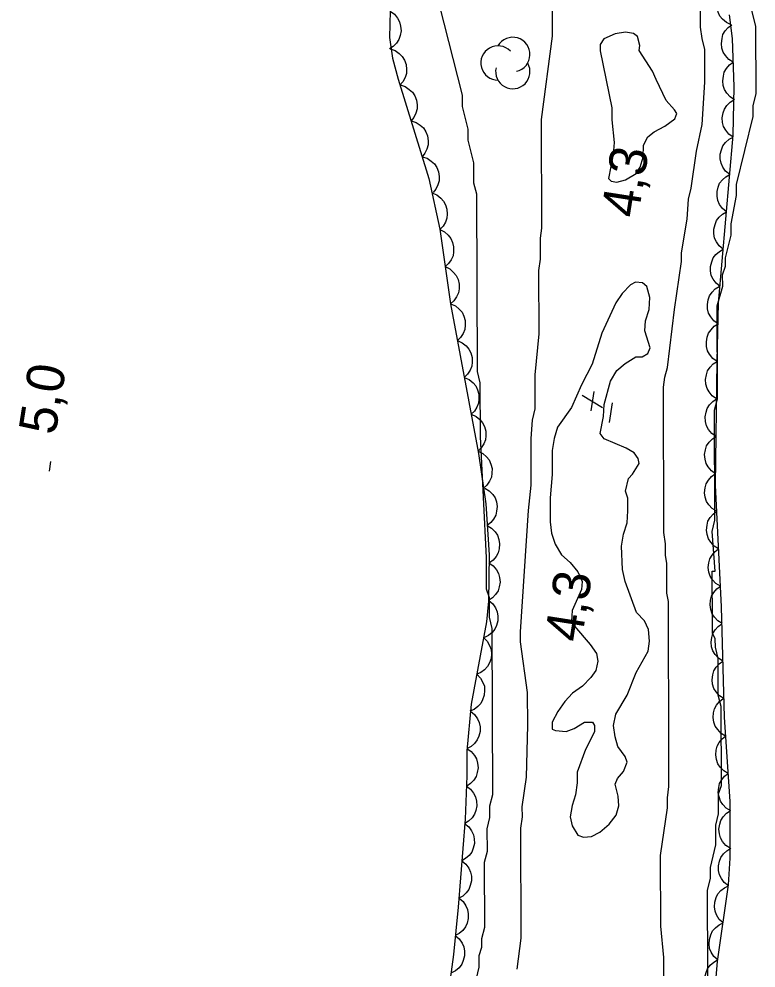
# Model space of a CAD drawing. Extents: x 282461 to 284471, y 5554090 to 5557646.
# Drawn here: x 284050.9 to 284109.9, y 5556778.6 to 5556854.6 of the extents above; entities that cross this region are included whole.
import ezdxf

# ---------------------------------------------------------------- set-up
doc = ezdxf.new("R2010")
doc.units = 0
for name, color, linetype in [('Niveau 1', 7, 'Continuous'), ('Niveau 3', 7, 'Continuous'), ('Niveau 4', 7, 'Continuous'), ('Niveau 44', 7, 'Continuous'), ('Niveau 7', 7, 'Continuous')]:
    doc.layers.add(name, color=color, linetype=linetype)

msp = doc.modelspace()

# ---------------------------------------------------------------- linework, layer by layer
at = {"layer": 'Niveau 1'}
for points in [[(284084.54, 5556855.71), (284086.37, 5556848.48), (284086.37, 5556847.58), (284086.83, 5556845.77), (284086.83, 5556844.87), (284087.29, 5556843.07), (284087.3, 5556841.48), (284087.53, 5556840.58), (284087.57, 5556826.35), (284087.8, 5556825.45), (284087.81, 5556821.15), (284088.29, 5556811.44), (284088.3, 5556808.96), (284088.53, 5556808.28), (284088.53, 5556806.7), (284088.76, 5556805.79), (284088.8, 5556792.46), (284088.58, 5556791.56), (284088.58, 5556790.66), (284088.36, 5556789.75), (284088.37, 5556787.94), (284088.14, 5556787.04), (284088.16, 5556781.84), (284087.93, 5556780.94), (284087.94, 5556780.26), (284087.71, 5556779.58), (284087.72, 5556778.68), (284087.49, 5556777.77)], [(284106.08, 5556765.42), (284106.02, 5556784.85), (284106.24, 5556785.76), (284106.24, 5556786.66), (284106.68, 5556788.47), (284106.68, 5556790.05), (284106.9, 5556790.96), (284106.9, 5556792.54), (284107.12, 5556793.22), (284107.1, 5556799.54), (284106.87, 5556800.45), (284106.86, 5556803.38), (284106.64, 5556804.28), (284106.63, 5556804.96), (284106.41, 5556805.41), (284106.4, 5556806.09), (284106.39, 5556810.38), (284106.62, 5556810.38), (284106.38, 5556813.55), (284106.6, 5556814.45), (284106.58, 5556823.26), (284106.8, 5556824.17), (284106.78, 5556831.62), (284107.23, 5556833.2), (284107.22, 5556834.11), (284107.45, 5556834.79), (284107.44, 5556835.46), (284107.89, 5556837.27), (284107.89, 5556838.18), (284108.33, 5556840.44), (284108.33, 5556841.34), (284109.67, 5556846.77), (284109.67, 5556847.67), (284109.89, 5556848.58), (284109.88, 5556854), (284109.42, 5556855.8)]]:
    msp.add_lwpolyline(points, dxfattribs=at)
at = {"layer": 'Niveau 3'}
for p, q in [((284096.69, 5556823.22), (284096.94, 5556824.76)), ((284095.98, 5556824.48), (284097.61, 5556823.48)), ((284098.17, 5556822.28), (284098.41, 5556823.86)), ((284053.36, 5556818.37), (284053.48, 5556819.16))]:
    msp.add_line(p, q, dxfattribs=at)
at = {"layer": 'Niveau 4'}
for points in [[(284101.9, 5556849.74), (284101.62, 5556850.42), (284100.54, 5556852.05), (284100.6, 5556852.45), (284100.42, 5556853.18), (284100.08, 5556853.41), (284099.46, 5556853.52), (284098.61, 5556853.4), (284097.71, 5556853), (284097.43, 5556852.55), (284097.43, 5556852.04), (284098.35, 5556847.47), (284098.35, 5556846.5), (284098.53, 5556844.7), (284098.47, 5556843.74), (284098.08, 5556841.81), (284098.31, 5556841.59), (284098.76, 5556841.53), (284099.44, 5556841.71), (284100.29, 5556842.22), (284100.63, 5556842.73), (284100.85, 5556843.52), (284100.9, 5556844.48), (284101.24, 5556845.16), (284101.75, 5556845.56), (284102.6, 5556846.01), (284103.39, 5556846.58), (284103.55, 5556847.03), (284103.38, 5556847.32), (284102.7, 5556848.05), (284101.9, 5556849.74)], [(284099.46, 5556816.79), (284099.68, 5556817.8), (284100.02, 5556818.14), (284100.53, 5556818.99), (284100.47, 5556819.39), (284100.13, 5556819.84), (284099.51, 5556820.23), (284097.75, 5556820.96), (284097.41, 5556821.41), (284097.69, 5556822.77), (284097.74, 5556823.73), (284098.25, 5556825.6), (284098.75, 5556826.45), (284099.43, 5556827.01), (284100.28, 5556827.53), (284100.79, 5556827.53), (284101.24, 5556827.81), (284101.41, 5556828.26), (284101, 5556829.62), (284101.06, 5556830.41), (284101.34, 5556831.32), (284101.39, 5556832.28), (284101.16, 5556833.18), (284100.82, 5556833.46), (284100.26, 5556833.52), (284099.86, 5556833.29), (284099.19, 5556832.61), (284098.68, 5556831.87), (284097.55, 5556829.44), (284096.77, 5556826.95), (284095.93, 5556825.3), (284095.14, 5556823.49), (284094.01, 5556821.91), (284093.73, 5556821), (284093.57, 5556820.04), (284093.57, 5556818.12), (284093.41, 5556816.25), (284093.41, 5556814.33), (284093.53, 5556813.43), (284093.82, 5556812.53), (284094.33, 5556811.68), (284095.01, 5556811.06), (284095.63, 5556810.33), (284095.98, 5556809.54), (284095.92, 5556808.92), (284095.19, 5556807.22), (284095.14, 5556806.37), (284095.36, 5556805.98), (284096.61, 5556804.51), (284097.12, 5556803.78), (284097.24, 5556803.16), (284097.07, 5556802.42), (284096.68, 5556801.86), (284096, 5556801.18), (284095.21, 5556800.61), (284094.59, 5556799.93), (284094.03, 5556799.13), (284093.58, 5556798.28), (284093.58, 5556797.72), (284093.86, 5556797.61), (284094.71, 5556797.55), (284095.33, 5556797.78), (284096.18, 5556798.29), (284096.8, 5556798.3), (284096.97, 5556798.01), (284096.97, 5556797.51), (284096.24, 5556796.09), (284095.57, 5556794.28), (284095.57, 5556793.43), (284095.46, 5556792.47), (284095.18, 5556791.62), (284095.01, 5556790.72), (284095.19, 5556789.98), (284095.64, 5556789.25), (284096.09, 5556789.08), (284096.72, 5556789.14), (284097.39, 5556789.48), (284098.13, 5556790.11), (284098.69, 5556790.84), (284098.92, 5556791.58), (284098.86, 5556792.37), (284098.63, 5556793.33), (284098.8, 5556793.78), (284099.3, 5556794.35), (284099.58, 5556795.09), (284099.41, 5556795.54), (284098.84, 5556796.33), (284098.62, 5556797.12), (284098.5, 5556798.02), (284098.67, 5556798.93), (284099.57, 5556800.45), (284100.3, 5556802.27), (284101.25, 5556803.97), (284101.36, 5556804.76), (284101.3, 5556805.72), (284100.96, 5556806.39), (284100.34, 5556807.07), (284099.43, 5556809.55), (284099.2, 5556810.51), (284099.13, 5556812.38), (284099.3, 5556813.34)], [(284099.3, 5556813.34), (284099.58, 5556814.24), (284099.63, 5556815.2), (284099.63, 5556816.22), (284099.46, 5556816.79)]]:
    msp.add_lwpolyline(points, dxfattribs=at)
at = {"layer": 'Niveau 44'}
for points in [[(284107.9, 5556854.12), (284107.52, 5556854.3), (284107.22, 5556854.57), (284107, 5556854.82), (284106.86, 5556855.14), (284106.77, 5556855.5), (284106.77, 5556855.88), (284106.81, 5556856.21), (284106.95, 5556856.53), (284107.16, 5556856.84), (284107.42, 5556857.08)], [(284080.65, 5556856.34), (284080.58, 5556853.09), (284080.82, 5556851.45), (284081.27, 5556849.77), (284083.71, 5556841.82), (284084.59, 5556837.77), (284085.46, 5556831.77), (284087.69, 5556819.79), (284088.27, 5556815.78), (284088.53, 5556811.69), (284088.5, 5556807.98), (284088.32, 5556806.33), (284087.11, 5556799.74), (284086.76, 5556795.98), (284086.76, 5556793.98), (284086.61, 5556790.51), (284086.06, 5556783.49), (284085.68, 5556779.69), (284085.21, 5556776.15)], [(284080.63, 5556855.2), (284080.97, 5556854.96), (284081.22, 5556854.64), (284081.38, 5556854.35), (284081.46, 5556854.01), (284081.49, 5556853.64), (284081.42, 5556853.26), (284081.32, 5556852.95), (284081.12, 5556852.66), (284080.86, 5556852.39), (284080.56, 5556852.2)], [(284106.61, 5556776.92), (284106.81, 5556779.12), (284107.69, 5556785.26), (284107.82, 5556787.39), (284107.82, 5556791.93), (284107.36, 5556798.7), (284107.12, 5556807.52), (284106.65, 5556817.25), (284106.77, 5556827.18), (284106.9, 5556831.84), (284108.06, 5556845.28), (284108.14, 5556849.15), (284108, 5556853.01), (284107.77, 5556854.92)], [(284108.07, 5556851.12), (284107.71, 5556851.34), (284107.45, 5556851.65), (284107.26, 5556851.93), (284107.16, 5556852.26), (284107.12, 5556852.63), (284107.17, 5556853.01), (284107.24, 5556853.33), (284107.43, 5556853.63), (284107.67, 5556853.91), (284107.96, 5556854.12)], [(284080.62, 5556852.19), (284081.02, 5556852.05), (284081.35, 5556851.81), (284081.59, 5556851.59), (284081.76, 5556851.28), (284081.89, 5556850.93), (284081.92, 5556850.55), (284081.92, 5556850.23), (284081.81, 5556849.89), (284081.63, 5556849.56), (284081.4, 5556849.29)], [(284108.18, 5556848.12), (284107.82, 5556848.35), (284107.56, 5556848.65), (284107.37, 5556848.93), (284107.27, 5556849.26), (284107.23, 5556849.63), (284107.28, 5556850.01), (284107.35, 5556850.33), (284107.54, 5556850.63), (284107.78, 5556850.91), (284108.07, 5556851.12)], [(284081.42, 5556849.3), (284081.82, 5556849.17), (284082.15, 5556848.95), (284082.4, 5556848.73), (284082.59, 5556848.43), (284082.72, 5556848.09), (284082.77, 5556847.71), (284082.78, 5556847.38), (284082.68, 5556847.04), (284082.52, 5556846.71), (284082.3, 5556846.43)], [(284108.06, 5556845.12), (284107.72, 5556845.36), (284107.47, 5556845.69), (284107.3, 5556845.97), (284107.22, 5556846.31), (284107.19, 5556846.68), (284107.26, 5556847.06), (284107.36, 5556847.37), (284107.56, 5556847.66), (284107.82, 5556847.93), (284108.12, 5556848.12)], [(284082.3, 5556846.43), (284082.7, 5556846.3), (284083.03, 5556846.08), (284083.28, 5556845.86), (284083.47, 5556845.56), (284083.61, 5556845.22), (284083.65, 5556844.84), (284083.66, 5556844.51), (284083.56, 5556844.17), (284083.4, 5556843.84), (284083.18, 5556843.56)], [(284107.79, 5556842.13), (284107.46, 5556842.4), (284107.24, 5556842.73), (284107.09, 5556843.03), (284107.03, 5556843.38), (284107.03, 5556843.75), (284107.12, 5556844.12), (284107.24, 5556844.42), (284107.46, 5556844.7), (284107.73, 5556844.95), (284108.05, 5556845.12)], [(284083.18, 5556843.56), (284083.58, 5556843.44), (284083.91, 5556843.21), (284084.16, 5556842.99), (284084.35, 5556842.69), (284084.49, 5556842.35), (284084.54, 5556841.97), (284084.54, 5556841.64), (284084.44, 5556841.3), (284084.28, 5556840.97), (284084.06, 5556840.69)], [(284107.53, 5556839.14), (284107.21, 5556839.41), (284106.98, 5556839.74), (284106.83, 5556840.04), (284106.77, 5556840.39), (284106.77, 5556840.76), (284106.87, 5556841.13), (284106.98, 5556841.43), (284107.2, 5556841.71), (284107.47, 5556841.96), (284107.79, 5556842.13)], [(284083.96, 5556840.66), (284084.35, 5556840.51), (284084.67, 5556840.25), (284084.89, 5556840.01), (284085.05, 5556839.7), (284085.16, 5556839.35), (284085.18, 5556838.97), (284085.16, 5556838.64), (284085.04, 5556838.31), (284084.85, 5556837.99), (284084.6, 5556837.73)], [(284107.27, 5556836.15), (284106.95, 5556836.42), (284106.72, 5556836.75), (284106.57, 5556837.05), (284106.51, 5556837.4), (284106.51, 5556837.77), (284106.61, 5556838.14), (284106.72, 5556838.44), (284106.94, 5556838.72), (284107.22, 5556838.97), (284107.53, 5556839.14)], [(284084.6, 5556837.73), (284084.97, 5556837.55), (284085.27, 5556837.27), (284085.48, 5556837.02), (284085.62, 5556836.69), (284085.7, 5556836.33), (284085.69, 5556835.95), (284085.65, 5556835.63), (284085.5, 5556835.31), (284085.29, 5556835), (284085.03, 5556834.76)], [(284107.01, 5556833.16), (284106.69, 5556833.43), (284106.46, 5556833.76), (284106.31, 5556834.06), (284106.25, 5556834.41), (284106.25, 5556834.78), (284106.35, 5556835.15), (284106.46, 5556835.45), (284106.68, 5556835.73), (284106.96, 5556835.98), (284107.27, 5556836.15)], [(284085.03, 5556834.76), (284085.4, 5556834.58), (284085.7, 5556834.3), (284085.91, 5556834.05), (284086.05, 5556833.72), (284086.13, 5556833.36), (284086.13, 5556832.98), (284086.08, 5556832.66), (284085.93, 5556832.34), (284085.72, 5556832.03), (284085.46, 5556831.79)], [(284106.85, 5556830.17), (284106.51, 5556830.41), (284106.27, 5556830.74), (284106.1, 5556831.02), (284106.02, 5556831.37), (284106, 5556831.73), (284106.07, 5556832.11), (284106.17, 5556832.42), (284106.37, 5556832.71), (284106.63, 5556832.98), (284106.94, 5556833.17)], [(284085.46, 5556831.79), (284085.84, 5556831.62), (284086.15, 5556831.36), (284086.37, 5556831.11), (284086.52, 5556830.8), (284086.62, 5556830.44), (284086.63, 5556830.06), (284086.6, 5556829.73), (284086.46, 5556829.41), (284086.26, 5556829.09), (284086.01, 5556828.84)], [(284106.77, 5556827.17), (284106.43, 5556827.41), (284106.18, 5556827.74), (284106.02, 5556828.02), (284105.94, 5556828.37), (284105.92, 5556828.73), (284105.99, 5556829.11), (284106.09, 5556829.42), (284106.29, 5556829.71), (284106.55, 5556829.98), (284106.85, 5556830.17)], [(284086.01, 5556828.84), (284086.39, 5556828.67), (284086.7, 5556828.41), (284086.92, 5556828.16), (284087.07, 5556827.85), (284087.17, 5556827.49), (284087.17, 5556827.11), (284087.15, 5556826.78), (284087.01, 5556826.46), (284086.81, 5556826.14), (284086.55, 5556825.89)], [(284106.73, 5556824.17), (284106.39, 5556824.41), (284106.14, 5556824.73), (284105.97, 5556825.01), (284105.88, 5556825.35), (284105.86, 5556825.72), (284105.92, 5556826.1), (284106.02, 5556826.41), (284106.21, 5556826.7), (284106.47, 5556826.97), (284106.77, 5556827.17)], [(284086.55, 5556825.89), (284086.94, 5556825.72), (284087.25, 5556825.46), (284087.47, 5556825.21), (284087.62, 5556824.9), (284087.72, 5556824.54), (284087.72, 5556824.16), (284087.69, 5556823.83), (284087.56, 5556823.51), (284087.36, 5556823.19), (284087.1, 5556822.94)], [(284106.7, 5556821.17), (284106.35, 5556821.41), (284106.1, 5556821.73), (284105.93, 5556822.01), (284105.85, 5556822.35), (284105.82, 5556822.72), (284105.89, 5556823.1), (284105.98, 5556823.41), (284106.18, 5556823.7), (284106.43, 5556823.97), (284106.73, 5556824.17)], [(284087.1, 5556822.94), (284087.49, 5556822.77), (284087.8, 5556822.51), (284088.02, 5556822.26), (284088.17, 5556821.95), (284088.27, 5556821.59), (284088.27, 5556821.21), (284088.24, 5556820.88), (284088.11, 5556820.56), (284087.91, 5556820.24), (284087.65, 5556819.99)], [(284106.66, 5556818.17), (284106.32, 5556818.41), (284106.07, 5556818.72), (284105.9, 5556819.01), (284105.81, 5556819.35), (284105.78, 5556819.72), (284105.85, 5556820.1), (284105.94, 5556820.41), (284106.14, 5556820.7), (284106.4, 5556820.97), (284106.7, 5556821.17)], [(284087.66, 5556819.99), (284088.04, 5556819.81), (284088.34, 5556819.53), (284088.55, 5556819.28), (284088.68, 5556818.95), (284088.77, 5556818.59), (284088.76, 5556818.21), (284088.72, 5556817.89), (284088.57, 5556817.57), (284088.36, 5556817.26), (284088.09, 5556817.02)], [(284106.75, 5556815.17), (284106.39, 5556815.39), (284106.12, 5556815.69), (284105.94, 5556815.96), (284105.83, 5556816.3), (284105.78, 5556816.66), (284105.83, 5556817.04), (284105.9, 5556817.36), (284106.08, 5556817.67), (284106.32, 5556817.95), (284106.61, 5556818.17)], [(284088.19, 5556817.03), (284088.55, 5556816.82), (284088.83, 5556816.52), (284089.02, 5556816.25), (284089.13, 5556815.92), (284089.18, 5556815.55), (284089.14, 5556815.17), (284089.07, 5556814.85), (284088.9, 5556814.54), (284088.67, 5556814.26), (284088.38, 5556814.04)], [(284106.9, 5556812.17), (284106.54, 5556812.39), (284106.27, 5556812.69), (284106.08, 5556812.96), (284105.98, 5556813.3), (284105.93, 5556813.67), (284105.97, 5556814.05), (284106.04, 5556814.37), (284106.22, 5556814.67), (284106.46, 5556814.95), (284106.75, 5556815.17)], [(284088.38, 5556814.04), (284088.74, 5556813.82), (284089.02, 5556813.53), (284089.21, 5556813.25), (284089.32, 5556812.92), (284089.37, 5556812.56), (284089.33, 5556812.17), (284089.27, 5556811.85), (284089.09, 5556811.55), (284088.86, 5556811.26), (284088.57, 5556811.04)], [(284107.04, 5556809.17), (284106.68, 5556809.39), (284106.41, 5556809.69), (284106.23, 5556809.97), (284106.12, 5556810.3), (284106.07, 5556810.67), (284106.12, 5556811.05), (284106.19, 5556811.37), (284106.37, 5556811.67), (284106.61, 5556811.95), (284106.9, 5556812.17)], [(284088.52, 5556811.04), (284088.87, 5556810.8), (284089.12, 5556810.48), (284089.29, 5556810.2), (284089.38, 5556809.86), (284089.41, 5556809.49), (284089.34, 5556809.11), (284089.25, 5556808.8), (284089.05, 5556808.51), (284088.8, 5556808.24), (284088.5, 5556808.04)], [(284107.18, 5556806.18), (284106.83, 5556806.39), (284106.56, 5556806.7), (284106.37, 5556806.97), (284106.27, 5556807.31), (284106.22, 5556807.67), (284106.26, 5556808.05), (284106.33, 5556808.37), (284106.51, 5556808.67), (284106.75, 5556808.96), (284107.04, 5556809.17)], [(284088.51, 5556808.04), (284088.83, 5556807.77), (284089.05, 5556807.43), (284089.19, 5556807.13), (284089.24, 5556806.78), (284089.23, 5556806.41), (284089.13, 5556806.04), (284089, 5556805.74), (284088.78, 5556805.47), (284088.5, 5556805.22), (284088.18, 5556805.06)], [(284107.24, 5556803.17), (284106.89, 5556803.4), (284106.62, 5556803.71), (284106.44, 5556803.99), (284106.34, 5556804.32), (284106.3, 5556804.69), (284106.35, 5556805.07), (284106.43, 5556805.39), (284106.62, 5556805.69), (284106.86, 5556805.96), (284107.16, 5556806.17)], [(284088.09, 5556805.07), (284088.39, 5556804.78), (284088.58, 5556804.42), (284088.7, 5556804.11), (284088.73, 5556803.76), (284088.69, 5556803.39), (284088.56, 5556803.03), (284088.42, 5556802.74), (284088.17, 5556802.48), (284087.88, 5556802.26), (284087.55, 5556802.12)], [(284107.32, 5556800.18), (284106.97, 5556800.4), (284106.7, 5556800.71), (284106.52, 5556800.99), (284106.42, 5556801.32), (284106.38, 5556801.69), (284106.44, 5556802.07), (284106.52, 5556802.39), (284106.7, 5556802.69), (284106.95, 5556802.96), (284107.24, 5556803.17)], [(284087.55, 5556802.12), (284087.84, 5556801.82), (284088.04, 5556801.47), (284088.16, 5556801.16), (284088.18, 5556800.81), (284088.15, 5556800.44), (284088.02, 5556800.08), (284087.88, 5556799.79), (284087.63, 5556799.53), (284087.33, 5556799.31), (284087, 5556799.17)], [(284107.46, 5556797.18), (284107.1, 5556797.39), (284106.83, 5556797.69), (284106.63, 5556797.96), (284106.52, 5556798.29), (284106.46, 5556798.65), (284106.5, 5556799.04), (284106.57, 5556799.36), (284106.74, 5556799.66), (284106.98, 5556799.95), (284107.26, 5556800.17)], [(284087.06, 5556799.16), (284087.38, 5556798.89), (284087.6, 5556798.55), (284087.75, 5556798.26), (284087.81, 5556797.91), (284087.81, 5556797.54), (284087.71, 5556797.17), (284087.59, 5556796.87), (284087.37, 5556796.59), (284087.09, 5556796.34), (284086.78, 5556796.17)], [(284107.67, 5556794.18), (284107.31, 5556794.39), (284107.03, 5556794.69), (284106.84, 5556794.96), (284106.73, 5556795.3), (284106.67, 5556795.66), (284106.71, 5556796.04), (284106.77, 5556796.36), (284106.95, 5556796.67), (284107.18, 5556796.96), (284107.46, 5556797.18)], [(284086.76, 5556796.17), (284087.11, 5556795.94), (284087.36, 5556795.62), (284087.53, 5556795.34), (284087.62, 5556795), (284087.66, 5556794.63), (284087.59, 5556794.25), (284087.5, 5556793.94), (284087.31, 5556793.64), (284087.06, 5556793.37), (284086.76, 5556793.17)], [(284107.87, 5556791.19), (284107.51, 5556791.4), (284107.23, 5556791.7), (284107.04, 5556791.97), (284106.93, 5556792.3), (284106.87, 5556792.67), (284106.91, 5556793.05), (284106.98, 5556793.37), (284107.15, 5556793.67), (284107.38, 5556793.96), (284107.67, 5556794.18)], [(284086.73, 5556793.17), (284087.06, 5556792.92), (284087.3, 5556792.6), (284087.46, 5556792.31), (284087.54, 5556791.96), (284087.55, 5556791.59), (284087.47, 5556791.22), (284087.37, 5556790.91), (284087.17, 5556790.62), (284086.9, 5556790.36), (284086.6, 5556790.17)], [(284107.82, 5556788.19), (284107.47, 5556788.42), (284107.22, 5556788.74), (284107.05, 5556789.02), (284106.96, 5556789.36), (284106.92, 5556789.73), (284106.99, 5556790.11), (284107.08, 5556790.42), (284107.27, 5556790.71), (284107.52, 5556790.99), (284107.82, 5556791.19)], [(284086.58, 5556790.17), (284086.91, 5556789.91), (284087.14, 5556789.58), (284087.29, 5556789.28), (284087.35, 5556788.94), (284087.36, 5556788.57), (284087.26, 5556788.2), (284087.15, 5556787.89), (284086.93, 5556787.61), (284086.66, 5556787.36), (284086.35, 5556787.18)], [(284107.69, 5556785.19), (284107.35, 5556785.45), (284107.12, 5556785.78), (284106.96, 5556786.07), (284106.89, 5556786.41), (284106.88, 5556786.78), (284106.97, 5556787.16), (284107.08, 5556787.46), (284107.29, 5556787.75), (284107.56, 5556788), (284107.87, 5556788.19)], [(284086.35, 5556787.18), (284086.68, 5556786.92), (284086.91, 5556786.59), (284087.06, 5556786.29), (284087.12, 5556785.95), (284087.12, 5556785.58), (284087.03, 5556785.2), (284086.92, 5556784.9), (284086.7, 5556784.62), (284086.43, 5556784.37), (284086.11, 5556784.19)], [(284107.25, 5556782.22), (284106.94, 5556782.5), (284106.74, 5556782.85), (284106.61, 5556783.15), (284106.57, 5556783.5), (284106.59, 5556783.87), (284106.7, 5556784.24), (284106.83, 5556784.54), (284107.07, 5556784.8), (284107.36, 5556785.03), (284107.68, 5556785.19)], [(284086.13, 5556784.19), (284086.45, 5556783.92), (284086.67, 5556783.58), (284086.82, 5556783.28), (284086.87, 5556782.94), (284086.87, 5556782.57), (284086.77, 5556782.2), (284086.65, 5556781.89), (284086.43, 5556781.62), (284086.15, 5556781.37), (284085.83, 5556781.2)], [(284106.83, 5556779.25), (284106.52, 5556779.53), (284106.31, 5556779.88), (284106.18, 5556780.18), (284106.14, 5556780.53), (284106.16, 5556780.9), (284106.28, 5556781.27), (284106.41, 5556781.57), (284106.64, 5556781.83), (284106.93, 5556782.06), (284107.25, 5556782.22)], [(284085.83, 5556781.2), (284086.15, 5556780.93), (284086.38, 5556780.59), (284086.52, 5556780.3), (284086.57, 5556779.95), (284086.57, 5556779.58), (284086.47, 5556779.21), (284086.35, 5556778.91), (284086.13, 5556778.63), (284085.85, 5556778.39), (284085.53, 5556778.22)], [(284106.55, 5556776.26), (284106.23, 5556776.53), (284106, 5556776.86), (284105.85, 5556777.16), (284105.8, 5556777.51), (284105.8, 5556777.88), (284105.9, 5556778.25), (284106.01, 5556778.55), (284106.23, 5556778.83), (284106.51, 5556779.08), (284106.82, 5556779.25)]]:
    msp.add_lwpolyline(points, dxfattribs=at)
for centre, start, end in [((284090.434, 5556851.746), 282.26917, 149.72625), ((284089.251, 5556851.059), 44.11537, 269.80396), ((284090.434, 5556850.371), 166.93686, 29.62122)]:
    msp.add_arc(centre, 1.375, start, end, dxfattribs=at)
at = {"layer": 'Niveau 7'}
for points in [[(284103.37, 5556831.33), (284103.93, 5556835.17), (284103.92, 5556835.85), (284104.37, 5556838.56), (284104.48, 5556840.15), (284104.7, 5556841.05), (284105.14, 5556843.99), (284105.59, 5556846.14), (284105.8, 5556849.53), (284105.8, 5556852.13), (284105.57, 5556853.03), (284105.45, 5556853.93), (284105.44, 5556856.53)], [(284093.57, 5556855.7), (284093.58, 5556853.21), (284092.69, 5556846.54), (284092.72, 5556837.84), (284092.61, 5556837.05), (284092.61, 5556835.35), (284092.5, 5556834.45), (284092.52, 5556829.37), (284092.19, 5556826.09), (284092.2, 5556823.38), (284091.97, 5556822.47), (284091.87, 5556821), (284091.88, 5556817.27), (284091.66, 5556815.24), (284091.01, 5556805.52), (284091.01, 5556804.73), (284091.59, 5556800.66), (284091.6, 5556798.06), (284091.5, 5556793.88), (284091.16, 5556791.5), (284091.17, 5556790.71), (284091.06, 5556789.81), (284091.08, 5556780.99), (284090.75, 5556778.51)], [(284102.53, 5556775.39), (284102.51, 5556779.46), (284102.28, 5556781.95), (284102.26, 5556787.6), (284102.82, 5556791.44), (284102.81, 5556792.23), (284102.92, 5556793.13), (284102.92, 5556795.51), (284102.88, 5556807.94), (284102.76, 5556808.62), (284102.76, 5556810.99), (284102.64, 5556811.67), (284102.64, 5556812.57), (284102.52, 5556813.47), (284102.49, 5556825.11), (284102.6, 5556825.9), (284102.82, 5556826.69), (284103.37, 5556831.33)]]:
    msp.add_lwpolyline(points, dxfattribs=at)

# ---------------------------------------------------------------- texts
at = {"layer": 'Niveau 3'}
for s, rotation, p in [('    4,3', 81.0958, (284099.76, 5556834.18)), ('5,0  ', 81.09575, (284053.84, 5556821.21)), ('    4,3', 81.0958, (284095.23, 5556800.21))]:
    msp.add_text(s, height=3, rotation=rotation, dxfattribs=at).set_placement(p)

doc.saveas('drawing.dxf')
